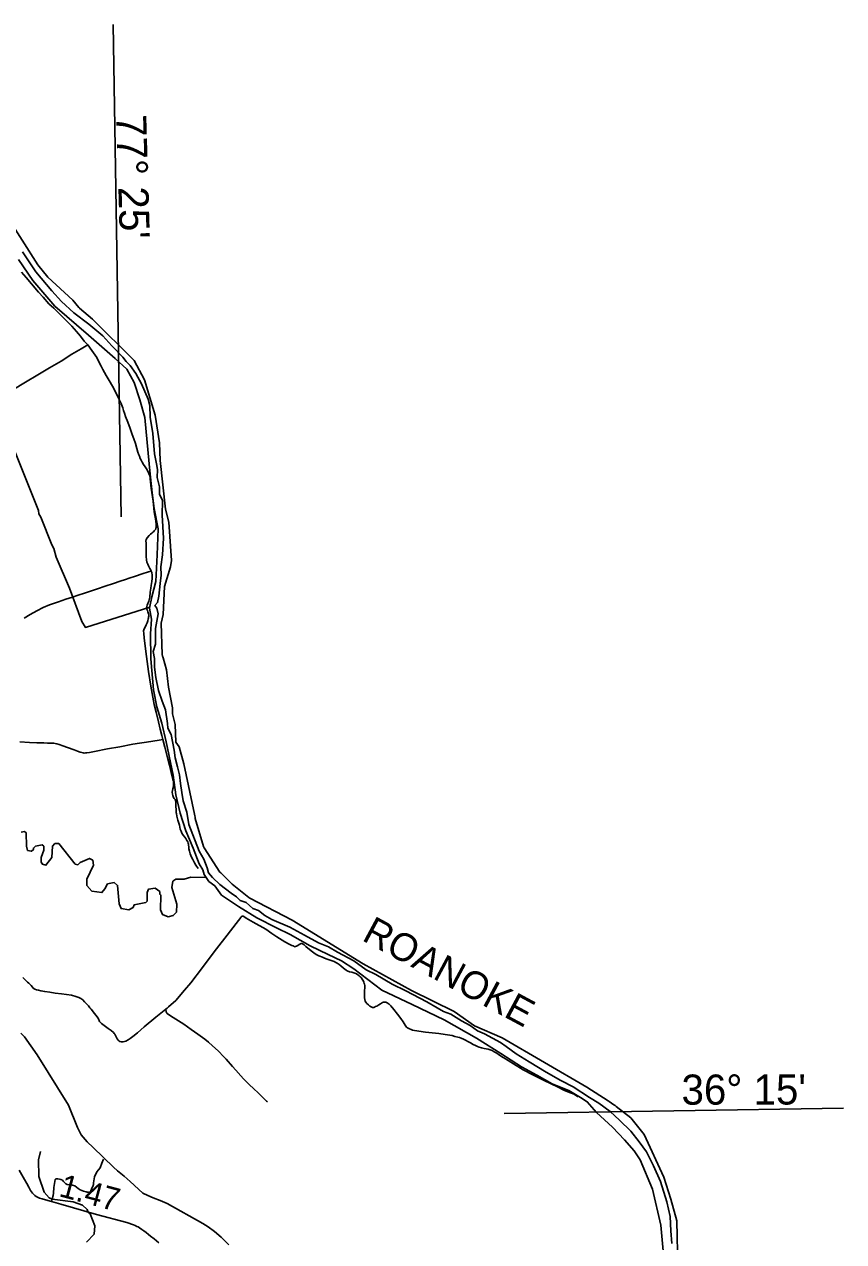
# Model space of a CAD drawing. Extents: x 2290615 to 2522933, y 819489 to 1012715.
# Drawn here: x 2464875 to 2482574, y 910724 to 937010 of the extents above; entities that cross this region are included whole.
import ezdxf

# ---------------------------------------------------------------- set-up
doc = ezdxf.new("R2010")
doc.units = 0
for name, color, linetype in [('Exist Boundary Political CountyLine', 7, 'Continuous'), ('Exist Hydrographic Creek Single Shore', 7, 'Continuous'), ('Exist Hydrographic Lake Shore Label', 7, 'Continuous'), ('Exist Hydrographic Misc Water Feature', 7, 'Continuous'), ('Exist Hydrographic River Shore', 7, 'Continuous'), ('Exist Road Non-System Type 51', 7, 'Continuous'), ('Exist Road Secondary Mileage Hundredths English Label', 7, 'Continuous'), ('Exist Road Secondary Type 51 Attributed', 7, 'Continuous'), ('Map Preparation Longitude Latitude Label', 7, 'Continuous'), ('Map Preparation Longitude Latitude Lines', 7, 'Continuous')]:
    doc.layers.add(name, color=color, linetype=linetype)

msp = doc.modelspace()

# ---------------------------------------------------------------- linework, layer by layer
at = {"layer": 'Exist Boundary Political CountyLine'}
for points in [[(2464836, 932099), (2465121, 931668), (2465471, 931252), (2465675, 931023), (2465945, 930782), (2466266, 930534), (2466572, 930286), (2466762, 930067), (2467003, 929826), (2467076, 929731), (2467163, 929643), (2467287, 929468), (2467404, 929249), (2467550, 928914), (2467586, 928782), (2467593, 928527), (2467652, 928176), (2467688, 927739), (2467732, 927520), (2467754, 927396), (2467747, 927228), (2467798, 927023), (2467798, 926863), (2467863, 926731), (2467856, 926410), (2467885, 925914), (2467863, 925557), (2467827, 925294), (2467834, 925115), (2467812, 924933), (2467783, 924663), (2467754, 924524), (2467696, 924458), (2467739, 924400), (2467768, 924283), (2467710, 923962), (2467710, 923626), (2467659, 923469), (2467688, 923316), (2467688, 923126), (2467717, 922907), (2467776, 922623), (2467856, 922397), (2467922, 922207), (2467965, 921915), (2467973, 921809), (2468046, 921678), (2468111, 921335), (2468133, 921174), (2468184, 920977), (2468228, 920802), (2468250, 920620), (2468279, 920423), (2468308, 920240), (2468388, 919999), (2468432, 919729), (2468651, 919156), (2468753, 918981), (2468826, 918799), (2468855, 918689), (2468943, 918587)], [(2468943, 918587), (2469096, 918434), (2469344, 918251), (2469461, 918171), (2469541, 918091), (2469665, 918047), (2469811, 917916), (2469935, 917872), (2470073, 917770), (2470219, 917682), (2470613, 917511), (2470927, 917343), (2471233, 917175), (2471444, 917087), (2471641, 916978), (2471991, 916788), (2472261, 916591), (2472465, 916489), (2472823, 916285), (2473115, 916139), (2473567, 915905), (2473793, 915774), (2473931, 915694), (2474085, 915635), (2474318, 915489), (2474508, 915394), (2474668, 915278), (2474814, 915212), (2475164, 915022), (2475281, 914935), (2475500, 914781), (2475784, 914606), (2476149, 914380), (2476462, 914205), (2476732, 914066), (2477082, 913840), (2477286, 913712), (2477527, 913537), (2477731, 913347), (2477979, 913107), (2478154, 912880), (2478315, 912661), (2478468, 912362), (2478621, 912019), (2478752, 911581), (2478825, 911264), (2478840, 910957), (2478862, 910687)]]:
    msp.add_lwpolyline(points, dxfattribs=at)
at = {"layer": 'Exist Hydrographic Creek Single Shore'}
for points in [[(2468802, 918589), (2468472, 918593), (2468330, 918548), (2468147, 918554), (2468080, 918505), (2468059, 918369), (2468173, 918013), (2468166, 917839), (2468092, 917763), (2467985, 917736), (2467859, 917790), (2467816, 917890), (2467827, 918209), (2467802, 918224), (2467801, 918283), (2467701, 918355), (2467558, 918336), (2467526, 918262), (2467530, 918079), (2467497, 918044), (2467248, 917998), (2467224, 917941), (2467133, 917888), (2466965, 917917), (2466923, 918018), (2466891, 918417), (2466814, 918476), (2466673, 918447), (2466616, 918340), (2466551, 918262), (2466334, 918292), (2466225, 918416), (2466223, 918550), (2466367, 918852), (2466357, 918960), (2466281, 918999), (2466083, 918912), (2466033, 918864), (2465975, 918878), (2465618, 919323), (2465535, 919320), (2465486, 919262), (2465472, 919022), (2465342, 918852), (2465267, 918876), (2465242, 918917), (2465239, 919016), (2465295, 919176), (2465294, 919261), (2465260, 919292), (2465120, 919264), (2465070, 919222), (2465071, 919189), (2465030, 919155), (2464945, 919171), (2464919, 919262), (2464914, 919554), (2464880, 919579), (2464806, 919569)], [(2464797, 915226), (2464880, 915148), (2465151, 914758), (2465827, 913672)], [(2465827, 913672), (2466026, 913190), (2466103, 913030), (2466236, 912877), (2466365, 912756), (2466798, 912329), (2466888, 912255), (2467030, 912137), (2467163, 912020), (2467433, 911771), (2467542, 911720), (2467660, 911669), (2467810, 911615), (2467962, 911551), (2468731, 911117), (2468843, 911046), (2468985, 910944), (2469126, 910820), (2469296, 910652)]]:
    msp.add_lwpolyline(points, dxfattribs=at)
at = {"layer": 'Exist Hydrographic Misc Water Feature'}
for points in [[(2467583, 924426), (2466194, 923989), (2466117, 924114), (2465848, 924835), (2465562, 925507), (2465509, 925695), (2465466, 925772), (2465232, 926366), (2465189, 926440), (2465180, 926509), (2464676, 927775), (2463264, 930143), (2463205, 930184), (2463101, 930409), (2462948, 930623), (2462913, 930723), (2461390, 933248), (2460679, 934460), (2460389, 934924), (2459780, 935497), (2459067, 936301), (2459034, 936293)], [(2465221, 912669), (2465182, 912487), (2465189, 912129), (2465302, 911795), (2465413, 911672), (2465480, 911642), (2465931, 911581), (2466131, 911508), (2466233, 911420), (2466251, 911361), (2466301, 911321), (2466397, 911062), (2466383, 910888), (2466220, 910710)]]:
    msp.add_lwpolyline(points, dxfattribs=at)
at = {"layer": 'Exist Hydrographic River Shore'}
for points in [[(2464487, 932881), (2465169, 931819), (2465381, 931554), (2465920, 931053), (2466050, 930897), (2466066, 930881), (2466350, 930647), (2467247, 929752), (2467473, 929332), (2467705, 928574)], [(2464752, 931930), (2465058, 931478), (2465531, 930925), (2466260, 930298), (2466835, 929795), (2467090, 929562), (2467250, 929278), (2467367, 928899), (2467476, 928520), (2467527, 927981), (2467585, 927369), (2467636, 926895), (2467680, 926553), (2467768, 926115), (2467746, 925554), (2467717, 924979), (2467629, 924651), (2467578, 924403), (2467622, 924163), (2467600, 923849), (2467607, 923310), (2467666, 922640), (2467738, 922275), (2467848, 921918), (2467942, 921518), (2468088, 920796), (2468146, 920374), (2468241, 919973), (2468365, 919594), (2468525, 919222), (2468649, 918880), (2468729, 918756), (2468758, 918650), (2468864, 918502), (2468991, 918406), (2469137, 918209), (2469501, 917962), (2469895, 917714), (2470324, 917503), (2470616, 917357), (2471053, 917109), (2471439, 916927), (2471730, 916789), (2471992, 916614), (2472601, 916151), (2473256, 915845), (2473941, 915510), (2474640, 915116), (2475172, 914788), (2475616, 914497), (2475944, 914322), (2476279, 914133), (2476636, 913987), (2476891, 913834), (2477037, 913746), (2477234, 913513), (2477583, 913193), (2477838, 912923), (2478049, 912682), (2478181, 912493), (2478443, 911859), (2478625, 911079), (2478676, 910526)], [(2467705, 928574), (2467796, 927972), (2467809, 927595), (2467926, 926541), (2467997, 926259), (2468052, 925434), (2468032, 925295), (2467900, 924873)], [(2467900, 924873), (2467871, 924268), (2467834, 924081)], [(2467834, 924081), (2467850, 923405), (2467858, 923368), (2467866, 923349), (2467878, 923332), (2467949, 923068), (2467987, 922699), (2468078, 922249), (2468079, 922120), (2468083, 922092), (2468134, 921893), (2468149, 921511)], [(2468149, 921511), (2468222, 921406), (2468324, 921039), (2468549, 919956), (2468562, 919920), (2468565, 919890), (2468566, 919858), (2468745, 919258), (2468760, 919226), (2469101, 918705), (2469117, 918686), (2469363, 918440), (2469727, 918153), (2469746, 918141), (2470658, 917665), (2472197, 916721)], [(2472197, 916721), (2473241, 916148), (2474164, 915697), (2474598, 915385)], [(2474598, 915385), (2475194, 915126), (2477028, 914060), (2477490, 913761), (2477510, 913748), (2477609, 913678), (2477638, 913663), (2477660, 913641), (2477974, 913394), (2478262, 913037), (2478692, 912117), (2478838, 911644), (2478967, 911170), (2478990, 910166)]]:
    msp.add_lwpolyline(points, dxfattribs=at)
at = {"layer": 'Exist Road Non-System Type 51'}
msp.add_line((2467715, 915570), (2467930, 915745), dxfattribs=at)
for points in [[(2466247, 930086), (2466170, 930170), (2466088, 930274), (2466002, 930377), (2465949, 930434), (2465899, 930489), (2465813, 930578), (2465734, 930660), (2465612, 930780), (2465513, 930879), (2465408, 930978), (2465281, 931118), (2465182, 931228), (2465028, 931404), (2464912, 931543), (2464815, 931662)], [(2464131, 928811), (2464370, 928971), (2464626, 929118), (2464900, 929283), (2465168, 929444), (2465417, 929595), (2465671, 929736), (2465899, 929890), (2466105, 930003), (2466247, 930086)], [(2466247, 930086), (2466335, 929967), (2466438, 929815), (2466493, 929708), (2466537, 929631), (2466574, 929557), (2466644, 929430), (2466708, 929319), (2466781, 929194), (2466849, 929058), (2466913, 928935), (2466938, 928881), (2466967, 928822), (2466986, 928768), (2467004, 928729), (2467020, 928675), (2467039, 928617), (2467064, 928544), (2467113, 928416), (2467161, 928281), (2467206, 928154), (2467241, 928059), (2467275, 927958), (2467304, 927854), (2467330, 927771), (2467350, 927714), (2467361, 927683), (2467378, 927638), (2467399, 927597), (2467421, 927556), (2467450, 927506), (2467483, 927458), (2467527, 927393), (2467565, 927311), (2467575, 927287), (2467586, 927259), (2467592, 927227), (2467597, 927193), (2467602, 927130), (2467618, 926996), (2467655, 926712), (2467681, 926485), (2467717, 926290), (2467723, 926206), (2467721, 926148), (2467717, 926127), (2467713, 926109), (2467681, 926072), (2467663, 926054), (2467646, 926038), (2467627, 926024), (2467601, 926000), (2467572, 925971), (2467531, 925923), (2467507, 925885), (2467503, 925851), (2467507, 925815), (2467510, 925755), (2467509, 925653), (2467509, 925575), (2467509, 925516), (2467511, 925450), (2467525, 925395), (2467540, 925352), (2467561, 925315), (2467588, 925262), (2467609, 925223), (2467616, 925202)], [(2467616, 925202), (2467557, 925188), (2467422, 925144), (2467274, 925093), (2467137, 925050), (2467060, 925024), (2466949, 924984), (2466802, 924935), (2466618, 924877), (2466459, 924824), (2466305, 924773), (2466172, 924730), (2466039, 924686), (2465914, 924641), (2465774, 924599), (2465610, 924541), (2465422, 924477), (2465282, 924419), (2465142, 924348), (2465000, 924264), (2464875, 924188)], [(2467616, 925202), (2467629, 925171), (2467638, 925114), (2467638, 925041), (2467631, 924976), (2467618, 924896), (2467605, 924836), (2467597, 924752), (2467585, 924642), (2467563, 924551), (2467527, 924465), (2467520, 924440), (2467517, 924413), (2467524, 924385), (2467534, 924353), (2467544, 924327), (2467555, 924279), (2467562, 924249), (2467562, 924229), (2467561, 924207), (2467555, 924185), (2467553, 924173), (2467542, 924127), (2467527, 924085), (2467510, 924042), (2467486, 923996), (2467457, 923944), (2467454, 923932), (2467450, 923917), (2467455, 923853), (2467467, 923766), (2467488, 923582), (2467516, 923359), (2467556, 923033), (2467606, 922720), (2467652, 922478), (2467682, 922324), (2467723, 922154), (2467775, 921946), (2467810, 921792), (2467845, 921651), (2467865, 921564)], [(2467865, 921564), (2467789, 921556), (2467515, 921511), (2467364, 921490), (2467218, 921466), (2466935, 921411), (2466670, 921364), (2466391, 921307), (2466286, 921287), (2466226, 921280), (2466196, 921277), (2466170, 921275), (2466149, 921278), (2466116, 921286), (2466084, 921293), (2466023, 921314), (2465951, 921341), (2465810, 921391), (2465705, 921433), (2465627, 921459), (2465576, 921470), (2465542, 921478), (2465509, 921485), (2465466, 921487), (2465378, 921491), (2465298, 921497), (2465148, 921497), (2464984, 921504), (2464778, 921520)], [(2467865, 921564), (2467911, 921398), (2467969, 921177), (2468008, 921010), (2468047, 920851), (2468064, 920791), (2468086, 920701), (2468096, 920665), (2468099, 920644), (2468101, 920618), (2468100, 920590), (2468097, 920550), (2468080, 920500), (2468072, 920428), (2468079, 920386), (2468082, 920357), (2468087, 920335), (2468095, 920318), (2468111, 920296), (2468132, 920270), (2468140, 920253), (2468146, 920229), (2468149, 920210), (2468149, 920169), (2468150, 920119), (2468154, 920057), (2468154, 920025), (2468157, 919983), (2468159, 919967), (2468172, 919909), (2468194, 919823), (2468226, 919720), (2468243, 919628), (2468260, 919587), (2468281, 919547), (2468310, 919500), (2468342, 919458), (2468363, 919430), (2468387, 919389), (2468404, 919358), (2468417, 919325), (2468419, 919305), (2468421, 919284), (2468426, 919250), (2468431, 919206), (2468444, 919154), (2468459, 919100), (2468488, 919023), (2468513, 918973), (2468552, 918902), (2468579, 918857), (2468629, 918785)], [(2467930, 915745), (2467961, 915769), (2467991, 915793), (2468147, 915930), (2468338, 916152), (2468470, 916316), (2468722, 916645), (2468871, 916840), (2469026, 917045), (2469256, 917339), (2469448, 917597), (2469550, 917724), (2469562, 917737), (2469574, 917749), (2469581, 917754), (2469590, 917754), (2469601, 917750), (2469615, 917743), (2469667, 917711), (2469822, 917620), (2470090, 917471), (2470224, 917379), (2470328, 917306), (2470505, 917197), (2470599, 917147), (2470654, 917119), (2470685, 917109), (2470697, 917101), (2470711, 917093), (2470735, 917098), (2470758, 917106), (2470782, 917116), (2470814, 917139), (2470828, 917149), (2470841, 917155), (2470857, 917159), (2470871, 917162), (2470884, 917158), (2470900, 917148), (2470920, 917133), (2470956, 917099), (2471072, 917001), (2471157, 916941), (2471192, 916918), (2471240, 916898), (2471315, 916864), (2471357, 916846), (2471417, 916822), (2471502, 916795), (2471566, 916770), (2471607, 916753), (2471635, 916737), (2471677, 916706), (2471712, 916677), (2471771, 916630), (2471828, 916585), (2471852, 916571), (2471898, 916552), (2471948, 916541), (2471991, 916528), (2472039, 916511), (2472069, 916493), (2472106, 916466), (2472130, 916444), (2472151, 916425), (2472175, 916393), (2472187, 916371), (2472200, 916349), (2472209, 916327), (2472219, 916300), (2472223, 916282), (2472230, 916254), (2472230, 916227), (2472230, 916210), (2472225, 916141), (2472222, 916097), (2472221, 916063), (2472222, 916033), (2472223, 915992), (2472228, 915952), (2472241, 915916), (2472252, 915894), (2472275, 915866), (2472307, 915835), (2472341, 915808), (2472367, 915795), (2472398, 915782), (2472408, 915781), (2472419, 915780), (2472429, 915782), (2472437, 915785), (2472464, 915798), (2472488, 915809), (2472531, 915834), (2472570, 915862), (2472612, 915889), (2472632, 915893), (2472650, 915896), (2472676, 915896), (2472687, 915894)], [(2464842, 916427), (2464883, 916381), (2464913, 916357), (2464941, 916330), (2464974, 916303), (2465008, 916272), (2465022, 916254), (2465050, 916220), (2465069, 916199), (2465101, 916176), (2465135, 916162), (2465180, 916151), (2465229, 916139), (2465318, 916122), (2465424, 916108), (2465544, 916091), (2465678, 916078), (2465785, 916064), (2465893, 916044), (2465989, 916020), (2466050, 915997), (2466098, 915973), (2466138, 915943), (2466175, 915905), (2466198, 915883), (2466226, 915852), (2466258, 915816), (2466291, 915774), (2466318, 915741), (2466394, 915652), (2466450, 915580), (2466475, 915535), (2466502, 915480), (2466541, 915437), (2466568, 915412), (2466626, 915369), (2466687, 915326), (2466749, 915286), (2466799, 915243), (2466819, 915221), (2466827, 915204), (2466851, 915158), (2466865, 915131), (2466881, 915101), (2466899, 915076), (2466915, 915057), (2466936, 915043), (2466968, 915036), (2467006, 915037), (2467037, 915046), (2467069, 915056), (2467121, 915081), (2467163, 915108), (2467218, 915155), (2467318, 915236), (2467464, 915360), (2467715, 915570)], [(2472687, 915894), (2472698, 915890), (2472712, 915883), (2472734, 915869), (2472759, 915850), (2472789, 915814), (2472857, 915735), (2472934, 915639), (2473010, 915544), (2473056, 915467), (2473099, 915395), (2473115, 915375), (2473133, 915358), (2473155, 915343), (2473178, 915329), (2473199, 915319), (2473232, 915306), (2473264, 915294), (2473306, 915286), (2473351, 915278), (2473399, 915271), (2473541, 915250), (2473758, 915225), (2473828, 915216), (2473964, 915197), (2474115, 915172), (2474175, 915157), (2474239, 915140), (2474274, 915130), (2474312, 915115), (2474362, 915094), (2474406, 915075), (2474459, 915046), (2474510, 915019), (2474574, 914982), (2474623, 914957), (2474665, 914940), (2474701, 914924), (2474751, 914911), (2474812, 914896), (2474898, 914878), (2474936, 914867), (2474984, 914849), (2475027, 914824), (2475065, 914801), (2475110, 914774), (2475183, 914725), (2475273, 914671), (2475442, 914566), (2475652, 914437), (2475860, 914325), (2476102, 914207), (2476392, 914065), (2476546, 913989), (2476671, 913936), (2476751, 913905), (2476785, 913888), (2476819, 913866), (2476838, 913850)], [(2467930, 915745), (2467941, 915686), (2467952, 915661), (2467962, 915648), (2468033, 915601), (2468319, 915420), (2468481, 915305), (2468625, 915202), (2468771, 915095), (2468852, 915030), (2468942, 914954), (2469060, 914842), (2469188, 914716), (2469233, 914665), (2469373, 914508), (2469441, 914429), (2469549, 914305), (2469610, 914236), (2469690, 914157), (2469747, 914104), (2469822, 914036), (2469938, 913926), (2470030, 913833), (2470109, 913759), (2470127, 913741)], [(2465459, 911591), (2465477, 911650), (2465500, 911719), (2465506, 911774), (2465516, 911890), (2465534, 912020), (2465542, 912067), (2465552, 912075), (2465567, 912081), (2465597, 912079), (2465632, 912074), (2465666, 912067), (2465698, 912052), (2465724, 912024), (2465750, 911991), (2465773, 911971), (2465803, 911957), (2465857, 911953), (2465918, 911944), (2465964, 911926), (2466001, 911898), (2466040, 911869), (2466078, 911842), (2466151, 911816), (2466208, 911801), (2466232, 911795), (2466259, 911789), (2466269, 911787), (2466278, 911787), (2466285, 911789), (2466291, 911792), (2466295, 911795), (2466299, 911799), (2466303, 911806), (2466306, 911810), (2466308, 911814), (2466310, 911818), (2466312, 911823), (2466326, 911856), (2466337, 911879), (2466353, 911913), (2466366, 911959), (2466372, 911993), (2466376, 912036), (2466392, 912125), (2466445, 912231), (2466511, 912319), (2466552, 912418), (2466583, 912502)]]:
    msp.add_lwpolyline(points, dxfattribs=at)
at = {"layer": 'Exist Road Secondary Type 51 Attributed'}
msp.add_lwpolyline([(2464766, 912269), (2464880, 912064), (2464927, 911978), (2464974, 911899), (2465012, 911827), (2465053, 911768), (2465079, 911744), (2465104, 911721), (2465132, 911699), (2465162, 911683), (2465205, 911664), (2465258, 911646), (2465331, 911626), (2465459, 911591), (2465666, 911532), (2466434, 911312), (2467093, 911134), (2467233, 911086), (2467271, 911070), (2467309, 911053), (2467334, 911041), (2467362, 911022), (2467410, 910989), (2467460, 910956), (2467507, 910918), (2467557, 910879), (2467604, 910844), (2467682, 910781), (2467784, 910698)], dxfattribs=at)
at = {"layer": 'Map Preparation Longitude Latitude Lines'}
for p, q in [((2466965, 926372), (2466795, 937010)), ((2475240, 913489), (2482574, 913609))]:
    msp.add_line(p, q, dxfattribs=at)

# ---------------------------------------------------------------- texts
at = {"layer": 'Exist Hydrographic Lake Shore Label'}
msp.add_text('ROANOKE', height=600, rotation=331.7431, dxfattribs=at).set_placement((2472145, 917241))
at = {"layer": 'Exist Road Secondary Mileage Hundredths English Label'}
msp.add_text('1.47', height=500, rotation=344.8587, dxfattribs=at).set_placement((2465602, 911710))
at = {"layer": 'Map Preparation Longitude Latitude Label'}
for s, rotation, p in [("77° 25'", 271.6925, (2466859, 935054)), ("36° 15'", 0.0982, (2479073, 913681))]:
    msp.add_text(s, height=650, rotation=rotation, dxfattribs=at).set_placement(p)

doc.saveas('drawing.dxf')
